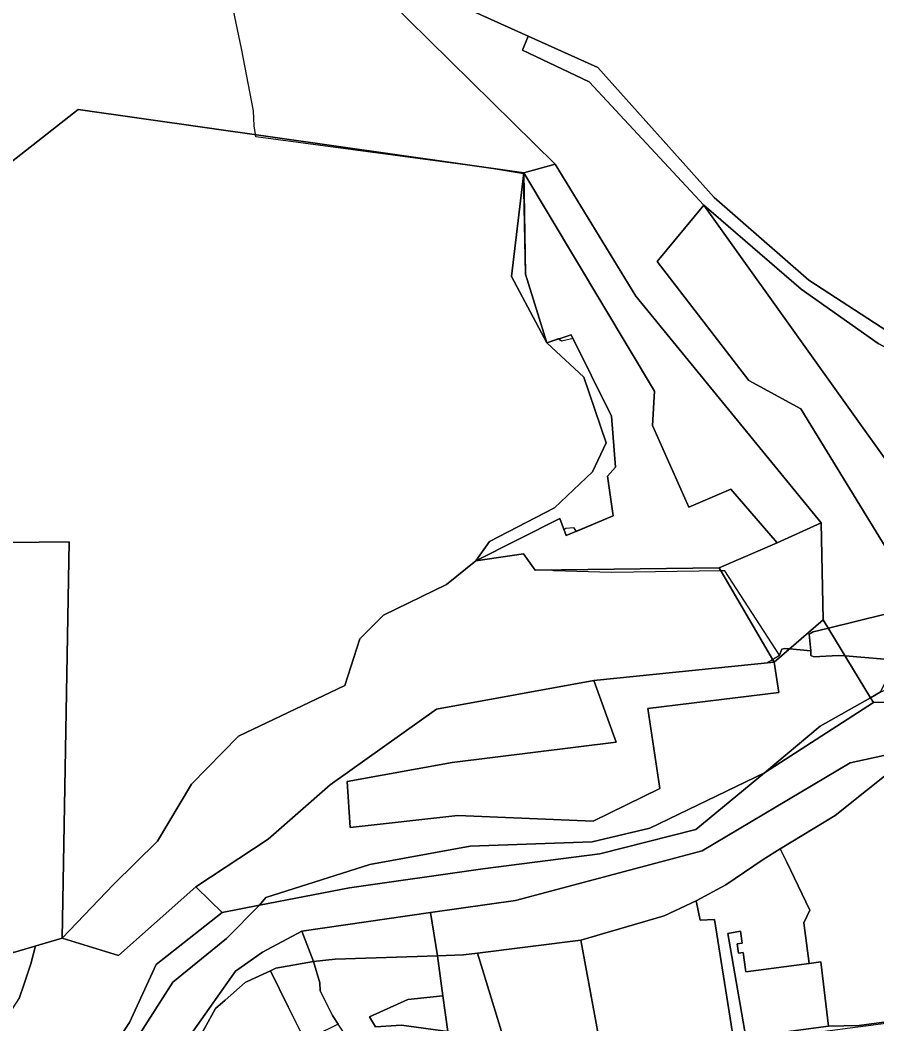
# Model space of a CAD drawing. Extents: x -477304 to -465429, y -1159113 to -1149210.
# Drawn here: x -472524.5 to -472284.9, y -1153377.4 to -1153096.8 of the extents above; entities that cross this region are included whole.
import ezdxf

# ---------------------------------------------------------------- set-up
doc = ezdxf.new("R2010")
doc.units = 0
for name, color, linetype in [('BPEJ_s', 7, 'Continuous'), ('orna_s', 7, 'Continuous'), ('ostatni_s', 7, 'Continuous'), ('PUPFL_s', 7, 'Continuous'), ('trav_porost_s', 7, 'Continuous'), ('voda_s', 7, 'Continuous'), ('zahrada_s', 7, 'Continuous')]:
    doc.layers.add(name, color=color, linetype=linetype)

msp = doc.modelspace()

# ---------------------------------------------------------------- linework, layer by layer
at = {"layer": 'BPEJ_s'}
for points in [[(-472526.3, -1153357.42), (-472520.18, -1153355.59), (-472512.75, -1153353.37), (-472497.01, -1153358.28), (-472475.33, -1153339.07), (-472455.08, -1153325.7), (-472437.82, -1153310.57), (-472408.03, -1153289.43), (-472364.03, -1153281.44), (-472315.69, -1153276.47), (-472314.11, -1153275.49), (-472312.14, -1153274.28), (-472327.42, -1153250.77), (-472328.46, -1153250.79), (-472359.09, -1153251.2), (-472375.25, -1153250.77), (-472375.95, -1153250.49), (-472380.43, -1153250.55), (-472383.7, -1153246.03), (-472397.02, -1153247.98), (-472373.55, -1153236.16), (-472372.4, -1153239.16), (-472371.84, -1153238.87), (-472369.72, -1153238.66), (-472368.99, -1153239.75), (-472358.65, -1153235.42), (-472360.23, -1153224.3), (-472357.98, -1153221.82), (-472359.1, -1153207.57), (-472369.86, -1153185.86), (-472373.12, -1153186.58), (-472373.99, -1153185.96), (-472377.16, -1153186.99), (-472383.14, -1153167.89), (-472383.68, -1153139.8), (-472393.74, -1153138.12), (-472458.58, -1153129.45), (-472458.67, -1153128.82), (-472458.99, -1153126.43), (-472459.2, -1153122.18), (-472462.6, -1153104.75), (-472471.53, -1153062.24)], [(-472282.57, -1153262.89), (-472298.47, -1153266.74), (-472302.76, -1153267.78), (-472303.83, -1153268.42), (-472303.4, -1153273.09), (-472309.36, -1153272.57), (-472310, -1153272.51), (-472310.63, -1153272.45), (-472311.48, -1153272.67), (-472312.14, -1153274.28), (-472327.42, -1153250.77), (-472328.46, -1153250.79), (-472359.09, -1153251.2), (-472375.25, -1153250.77), (-472375.95, -1153250.49), (-472380.43, -1153250.55), (-472383.7, -1153246.03), (-472397.02, -1153247.98), (-472373.55, -1153236.16), (-472372.4, -1153239.16), (-472371.84, -1153238.87), (-472369.72, -1153238.66), (-472368.99, -1153239.75), (-472358.65, -1153235.42), (-472360.23, -1153224.3), (-472357.98, -1153221.82), (-472359.1, -1153207.57), (-472369.86, -1153185.86), (-472373.12, -1153186.58), (-472373.99, -1153185.96), (-472377.16, -1153186.99), (-472383.14, -1153167.89), (-472383.68, -1153139.8), (-472393.74, -1153138.12), (-472458.58, -1153129.45), (-472458.67, -1153128.82), (-472458.99, -1153126.43), (-472459.2, -1153122.18), (-472462.6, -1153104.75), (-472471.53, -1153062.24)], [(-472278.41, -1153275.85), (-472293.75, -1153274.54), (-472295.75, -1153274.37), (-472302.55, -1153274.79), (-472303.4, -1153274.37), (-472303.4, -1153273.09), (-472303.83, -1153268.42), (-472302.76, -1153267.78), (-472298.47, -1153266.74), (-472282.57, -1153262.89)], [(-472524.68, -1153369.97), (-472523.44, -1153366.45), (-472521.49, -1153360.6), (-472520.18, -1153355.59), (-472512.75, -1153353.37), (-472497.01, -1153358.28), (-472475.33, -1153339.07), (-472455.08, -1153325.7), (-472437.82, -1153310.57), (-472408.03, -1153289.43), (-472364.03, -1153281.44), (-472315.69, -1153276.47), (-472314.11, -1153275.49), (-472312.14, -1153274.28), (-472311.48, -1153272.67), (-472310.63, -1153272.45), (-472310, -1153272.51), (-472309.36, -1153272.57), (-472303.4, -1153273.09), (-472303.4, -1153274.37), (-472302.55, -1153274.79), (-472295.75, -1153274.37), (-472293.75, -1153274.54), (-472278.41, -1153275.85)], [(-472520.18, -1153355.59), (-472521.49, -1153360.6), (-472523.44, -1153366.45), (-472524.68, -1153369.97), (-472527.69, -1153374.78), (-472528.93, -1153376.78), (-472533.4, -1153381.67)], [(-472526.3, -1153357.42), (-472520.18, -1153355.59)]]:
    msp.add_lwpolyline(points, dxfattribs=at)
at = {"layer": 'orna_s'}
msp.add_lwpolyline([(-472312.29, -1153284.8), (-472348.91, -1153289.23), (-472345.64, -1153311.61), (-472364.25, -1153320.7), (-472402.05, -1153319.15), (-472432.23, -1153322.45), (-472433.02, -1153309.58), (-472403.69, -1153304.3), (-472357.76, -1153298.6), (-472364.03, -1153281.44), (-472313.66, -1153276.26)], close=True, dxfattribs=at)
at = {"layer": 'ostatni_s'}
for points in [[(-472330.37, -1153146.46), (-472303.92, -1153169.53), (-472281.85, -1153183.88), (-472270.76, -1153187.82), (-472253.8, -1153181.05), (-472251.18, -1153190.97), (-472271.57, -1153194.16), (-472284.51, -1153187.23), (-472306.08, -1153172.02), (-472333.31, -1153148.52), (-472365.34, -1153114.1), (-472384, -1153105.23), (-472382.43, -1153101.32), (-472362.89, -1153110.1)], [(-472322.26, -1153357.4), (-472323.6, -1153357.57), (-472323.95, -1153354.97), (-472322.6, -1153354.79), (-472323.05, -1153351.43), (-472326.56, -1153352.15), (-472321.53, -1153381.03), (-472324.99, -1153381.64), (-472330.31, -1153348.21), (-472334.34, -1153348.4), (-472335.42, -1153342.99), (-472327.12, -1153338.47), (-472316.69, -1153331.41), (-472311.91, -1153328.48), (-472310.2, -1153332.02), (-472303.67, -1153345.57), (-472305.35, -1153349.08), (-472303.84, -1153360.46), (-472321.54, -1153362.82)], [(-472334.34, -1153348.4), (-472330.31, -1153348.21), (-472324.99, -1153381.64), (-472327.52, -1153381.99), (-472340, -1153383.74), (-472361.64, -1153386.77), (-472367.69, -1153353.96), (-472344.39, -1153347.21), (-472335.42, -1153342.99)], [(-472396.57, -1153357.56), (-472367.69, -1153353.96), (-472361.64, -1153386.77), (-472380.55, -1153390.01), (-472384.53, -1153388.69), (-472387.85, -1153386.23)], [(-472425.08, -1153378.2), (-472417.8, -1153377.75), (-472404.88, -1153379.48), (-472387.85, -1153386.23), (-472384.53, -1153388.69), (-472396.13, -1153384.85), (-472410.35, -1153383.18), (-472419.4, -1153383.38), (-472429.87, -1153385.96), (-472435.56, -1153377.43), (-472437.15, -1153375.04), (-472440.57, -1153368.14), (-472440.67, -1153365.87), (-472442.45, -1153359.9), (-472436.39, -1153359.27), (-472407.81, -1153358.3), (-472406.25, -1153369.55), (-472416.03, -1153370.51), (-472426.77, -1153375.4)], [(-472440.57, -1153368.14), (-472437.15, -1153375.04), (-472435.56, -1153377.43), (-472448.76, -1153383.97), (-472449.99, -1153381.4), (-472446.11, -1153379.48), (-472449.53, -1153372.58), (-472454.51, -1153362.52), (-472453.01, -1153361.82), (-472442.45, -1153359.9), (-472440.67, -1153365.87)], [(-472467.15, -1153370.69), (-472461.56, -1153365.83), (-472459.74, -1153364.98), (-472454.51, -1153362.52), (-472449.53, -1153372.58), (-472446.11, -1153379.48), (-472449.99, -1153381.4), (-472448.76, -1153383.97), (-472447.54, -1153386.52), (-472466.75, -1153395.7), (-472470.74, -1153387.36), (-472473.99, -1153380.55), (-472469.83, -1153373.02)], [(-472324.99, -1153381.64), (-472321.53, -1153381.03), (-472298.42, -1153377.97), (-472289.84, -1153377.84), (-472277.37, -1153376.14), (-472263.93, -1153374.31), (-472266.74, -1153375.2), (-472323.73, -1153382.64), (-472327.52, -1153381.99)]]:
    msp.add_lwpolyline(points, close=True, dxfattribs=at)
at = {"layer": 'PUPFL_s'}
for points in [[(-472657.85, -1152884.88), (-472501.24, -1152948.34), (-472489.22, -1152961.53), (-472480.97, -1152973.79), (-472479.38, -1152979.59), (-472482.28, -1152998.85), (-472484.79, -1153009.73), (-472482.54, -1153037.69), (-472475.58, -1153058.83), (-472450.95, -1153074.7), (-472421.86, -1153090.8), (-472374.82, -1153137.09), (-472383.66, -1153139.48), (-472508.23, -1153121.78), (-472583.72, -1153180.98)], [(-472404.14, -1153091.57), (-472382.43, -1153101.32), (-472384, -1153105.23), (-472365.34, -1153114.1), (-472333.31, -1153148.52), (-472346.31, -1153164.26), (-472320.7, -1153197.58), (-472306.2, -1153205.49), (-472268.6, -1153266.75), (-472280.45, -1153277.71), (-472283.94, -1153284.69), (-472286.68, -1153286.23), (-472299.88, -1153264.41), (-472300.45, -1153237.35), (-472352.29, -1153173.96), (-472374.82, -1153137.09), (-472421.86, -1153090.8)]]:
    msp.add_lwpolyline(points, dxfattribs=at)
for points in [[(-472508.23, -1153121.78), (-472383.66, -1153139.48), (-472387.09, -1153168.5), (-472377.16, -1153186.99), (-472366.89, -1153196.65), (-472360.63, -1153214.96), (-472364.41, -1153223.12), (-472375.07, -1153233.17), (-472393.24, -1153242.56), (-472397.02, -1153247.98), (-472405.24, -1153254.53), (-472422.89, -1153263.16), (-472429.49, -1153269.76), (-472433.72, -1153282.84), (-472463.45, -1153296.99), (-472476.58, -1153310.36), (-472486.09, -1153326.26), (-472498.41, -1153338.44), (-472512.75, -1153353.37), (-472510.78, -1153242.61), (-472744.86, -1153245.25), (-472746.26, -1153169.08), (-472683.4, -1153190.91), (-472583.72, -1153180.98)], [(-472352.29, -1153173.96), (-472300.45, -1153237.35), (-472312.79, -1153242.97), (-472325.73, -1153227.97), (-472337.47, -1153232.95), (-472347.69, -1153210.17), (-472347.13, -1153200.56), (-472383.66, -1153139.48), (-472374.82, -1153137.09)], [(-472383.14, -1153167.89), (-472377.16, -1153186.99), (-472387.09, -1153168.5), (-472383.66, -1153139.48)], [(-472242.99, -1153225.44), (-472237.24, -1153247.9), (-472253.36, -1153253.92), (-472268.6, -1153266.75), (-472306.2, -1153205.49), (-472320.7, -1153197.58), (-472346.31, -1153164.26), (-472333.31, -1153148.52), (-472271.19, -1153235.38)], [(-472360.63, -1153214.96), (-472366.89, -1153196.65), (-472377.16, -1153186.99), (-472370.39, -1153184.79), (-472359.1, -1153207.57), (-472357.98, -1153221.82), (-472360.23, -1153224.3), (-472358.65, -1153235.42), (-472371.74, -1153240.9), (-472373.55, -1153236.16), (-472397.02, -1153247.98), (-472393.24, -1153242.56), (-472375.07, -1153233.17), (-472364.41, -1153223.12)], [(-472299.88, -1153264.41), (-472313.66, -1153276.26), (-472328.98, -1153249.89), (-472312.79, -1153242.97), (-472300.45, -1153237.35)], [(-472744.86, -1153245.25), (-472510.78, -1153242.61), (-472512.75, -1153353.37), (-472526.3, -1153357.42), (-472590.66, -1153315.03), (-472594.43, -1153322.05), (-472642.52, -1153336.43), (-472656.11, -1153317.22), (-472658.5, -1153309.66), (-472666.59, -1153284.13), (-472733.02, -1153303.88), (-472743.59, -1153292.58)], [(-472422.89, -1153263.16), (-472405.24, -1153254.53), (-472397.02, -1153247.98), (-472383.7, -1153246.03), (-472380.43, -1153250.55), (-472328.98, -1153249.89), (-472313.66, -1153276.26), (-472364.03, -1153281.44), (-472408.03, -1153289.43), (-472437.82, -1153310.57), (-472455.08, -1153325.7), (-472475.33, -1153339.07), (-472497.01, -1153358.28), (-472512.75, -1153353.37), (-472498.41, -1153338.44), (-472486.09, -1153326.26), (-472476.58, -1153310.36), (-472463.45, -1153296.99), (-472433.72, -1153282.84), (-472429.49, -1153269.76)]]:
    msp.add_lwpolyline(points, close=True, dxfattribs=at)
at = {"layer": 'trav_porost_s'}
msp.add_lwpolyline([(-472273.69, -1153091.67), (-472263.42, -1153113.62), (-472274.47, -1153117.83), (-472269.45, -1153132.66), (-472277.93, -1153148.32), (-472272.87, -1153165.76), (-472247.67, -1153153.16), (-472245.35, -1153172.98), (-472253.8, -1153181.05), (-472270.76, -1153187.82), (-472281.85, -1153183.88), (-472303.92, -1153169.53), (-472330.37, -1153146.46), (-472362.89, -1153110.1), (-472382.43, -1153101.32), (-472404.14, -1153091.57)], dxfattribs=at)
for points in [[(-472370.39, -1153184.79), (-472377.16, -1153186.99), (-472383.14, -1153167.89), (-472383.66, -1153139.48), (-472347.13, -1153200.56), (-472347.69, -1153210.17), (-472337.47, -1153232.95), (-472325.73, -1153227.97), (-472312.79, -1153242.97), (-472328.98, -1153249.89), (-472380.43, -1153250.55), (-472383.7, -1153246.03), (-472397.02, -1153247.98), (-472373.55, -1153236.16), (-472371.74, -1153240.9), (-472358.65, -1153235.42), (-472360.23, -1153224.3), (-472357.98, -1153221.82), (-472359.1, -1153207.57)], [(-472284.51, -1153187.23), (-472271.57, -1153194.16), (-472251.18, -1153190.97), (-472242.99, -1153225.44), (-472271.19, -1153235.38), (-472333.31, -1153148.52), (-472306.08, -1153172.02)], [(-472312.29, -1153284.8), (-472313.66, -1153276.26), (-472299.88, -1153264.41), (-472286.68, -1153286.23), (-472300.73, -1153294.2), (-472316.37, -1153307.17), (-472348.43, -1153322.67), (-472364.52, -1153326.52), (-472398.64, -1153327.7), (-472426.73, -1153332.79), (-472455.73, -1153342.06), (-472457.55, -1153344.2), (-472467.95, -1153346.22), (-472471.32, -1153342.95), (-472475.33, -1153339.07), (-472455.08, -1153325.7), (-472437.82, -1153310.57), (-472408.03, -1153289.43), (-472364.03, -1153281.44), (-472357.76, -1153298.6), (-472403.69, -1153304.3), (-472433.02, -1153309.58), (-472432.23, -1153322.45), (-472402.05, -1153319.15), (-472364.25, -1153320.7), (-472345.64, -1153311.61), (-472348.91, -1153289.23)], [(-472277.37, -1153376.14), (-472289.84, -1153377.84), (-472298.42, -1153377.97), (-472300.61, -1153360.06), (-472303.84, -1153360.46), (-472305.35, -1153349.08), (-472303.67, -1153345.57), (-472310.2, -1153332.02), (-472311.91, -1153328.48), (-472296.6, -1153319.11), (-472279, -1153305.14), (-472268.93, -1153300.29), (-472265.26, -1153313.38), (-472262.21, -1153325.44), (-472250.84, -1153370.35), (-472256.32, -1153372.01), (-472263.03, -1153343.32), (-472282.47, -1153348)], [(-472395.06, -1153334.02), (-472432.4, -1153339.33), (-472457.55, -1153344.2), (-472455.73, -1153342.06), (-472426.73, -1153332.79), (-472398.64, -1153327.7), (-472364.52, -1153326.52), (-472348.43, -1153322.67), (-472316.37, -1153307.17), (-472335.54, -1153323.07), (-472362.39, -1153329.82)], [(-472326.56, -1153352.15), (-472323.05, -1153351.43), (-472322.6, -1153354.79), (-472323.95, -1153354.97), (-472323.6, -1153357.57), (-472322.26, -1153357.4), (-472321.54, -1153362.82), (-472303.84, -1153360.46), (-472300.61, -1153360.06), (-472298.42, -1153377.97), (-472321.53, -1153381.03)]]:
    msp.add_lwpolyline(points, close=True, dxfattribs=at)
at = {"layer": 'voda_s'}
for points in [[(-472233.37, -1153282.08), (-472219.01, -1153289.49), (-472202.44, -1153301.48), (-472211.41, -1153296.81), (-472244, -1153286.56), (-472285.83, -1153287.56), (-472286.68, -1153286.23), (-472283.94, -1153284.69), (-472280.28, -1153283.08), (-472257.29, -1153277.14), (-472242.08, -1153277.59)], [(-472316.37, -1153307.17), (-472300.73, -1153294.2), (-472286.68, -1153286.23), (-472285.83, -1153287.56)], [(-472367.69, -1153353.96), (-472396.57, -1153357.56), (-472400.47, -1153358.05), (-472407.81, -1153358.3), (-472409.77, -1153346.27), (-472386, -1153342.88), (-472333.73, -1153328.99), (-472292.41, -1153304.4), (-472265.01, -1153298.42), (-472268.93, -1153300.29), (-472279, -1153305.14), (-472296.6, -1153319.11), (-472311.91, -1153328.48), (-472316.69, -1153331.41), (-472327.12, -1153338.47), (-472335.42, -1153342.99), (-472344.39, -1153347.21)], [(-472502.55, -1153390.08), (-472493.86, -1153376.95), (-472486.43, -1153360.75), (-472467.95, -1153346.22), (-472457.55, -1153344.2), (-472466.76, -1153353.49), (-472481.81, -1153365.69), (-472497.21, -1153389.92), (-472511.05, -1153404.47), (-472516.08, -1153404.43), (-472522.48, -1153404.96)], [(-472442.45, -1153359.9), (-472445.7, -1153351.48), (-472409.77, -1153346.27), (-472407.81, -1153358.3), (-472436.39, -1153359.27)], [(-472459.74, -1153364.98), (-472461.56, -1153365.83), (-472467.15, -1153370.69), (-472469.83, -1153373.02), (-472473.99, -1153380.55), (-472476.1, -1153379.4), (-472464.22, -1153362.66), (-472456.74, -1153357.32), (-472445.7, -1153351.48), (-472442.45, -1153359.9), (-472453.01, -1153361.82), (-472454.51, -1153362.52)]]:
    msp.add_lwpolyline(points, close=True, dxfattribs=at)
for points in [[(-472497.21, -1153389.92), (-472481.81, -1153365.69), (-472466.76, -1153353.49), (-472457.55, -1153344.2), (-472432.4, -1153339.33), (-472395.06, -1153334.02), (-472362.39, -1153329.82), (-472335.54, -1153323.07), (-472316.37, -1153307.17), (-472285.83, -1153287.56), (-472244, -1153286.56), (-472211.41, -1153296.81), (-472202.44, -1153301.48), (-472176.24, -1153320.45), (-472163.55, -1153335.38), (-472134.73, -1153358.49), (-472118.48, -1153370.74), (-472094.68, -1153390.32)], [(-472129.89, -1153381.17), (-472135.99, -1153370.66), (-472148.85, -1153361.23), (-472157.98, -1153354.53), (-472168.71, -1153349.77), (-472176.05, -1153340.87), (-472183.67, -1153331.63), (-472186.97, -1153327.63), (-472203.57, -1153313.51), (-472221.92, -1153302.46), (-472234.32, -1153299.03), (-472238.08, -1153297.32), (-472249.36, -1153296.36), (-472265.01, -1153298.42), (-472292.41, -1153304.4), (-472333.73, -1153328.99), (-472386, -1153342.88), (-472409.77, -1153346.27), (-472445.7, -1153351.48), (-472456.74, -1153357.32), (-472464.22, -1153362.66), (-472476.1, -1153379.4)]]:
    msp.add_lwpolyline(points, dxfattribs=at)
at = {"layer": 'zahrada_s'}
for points in [[(-472547.61, -1153381.47), (-472541.78, -1153380.54), (-472538.99, -1153390.2), (-472535.86, -1153389.5), (-472534.82, -1153394.12), (-472525.06, -1153391.94), (-472527.18, -1153382.47), (-472528.79, -1153358.17), (-472526.3, -1153357.42), (-472512.75, -1153353.37), (-472497.01, -1153358.28), (-472475.33, -1153339.07), (-472471.32, -1153342.95), (-472467.95, -1153346.22), (-472486.43, -1153360.75), (-472493.86, -1153376.95), (-472502.55, -1153390.08), (-472522.48, -1153404.96), (-472540.01, -1153413.88), (-472546.72, -1153386.02)], [(-472396.57, -1153357.56), (-472387.85, -1153386.23), (-472404.88, -1153379.48), (-472406.25, -1153369.55), (-472407.81, -1153358.3), (-472400.47, -1153358.05)], [(-472416.03, -1153370.51), (-472406.25, -1153369.55), (-472404.88, -1153379.48), (-472417.8, -1153377.75), (-472425.08, -1153378.2), (-472426.77, -1153375.4)]]:
    msp.add_lwpolyline(points, close=True, dxfattribs=at)

doc.saveas('drawing.dxf')
